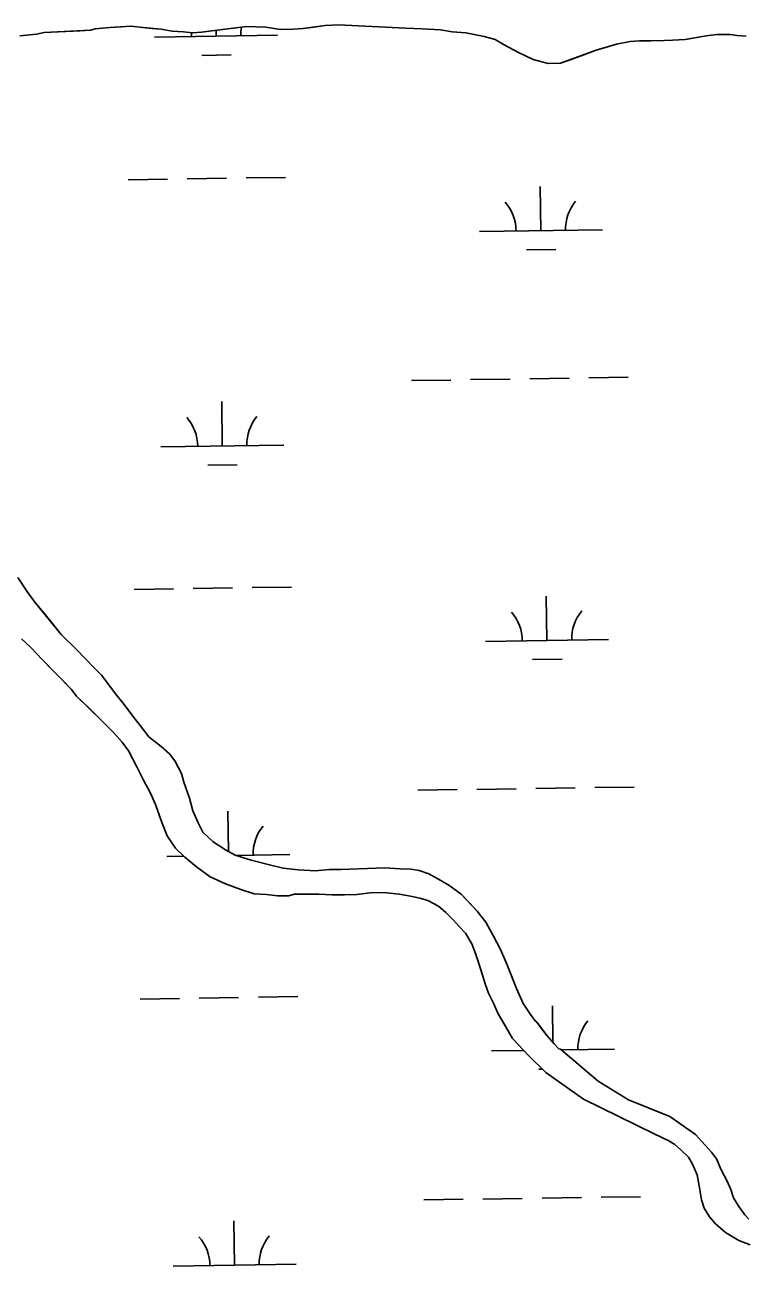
# Model space of a CAD drawing. Extents: x 3807117 to 3845308, y 337856 to 363736.
# Drawn here: x 3832590 to 3833175, y 358985 to 359993 of the extents above; entities that cross this region are included whole.
import ezdxf

# ---------------------------------------------------------------- set-up
doc = ezdxf.new("R2010")
doc.units = 0
doc.layers.add('V-TOPO-SHOR', color=7, linetype='Continuous')
doc.layers.add('V-WETL-SWMP', color=7, linetype='Continuous')

msp = doc.modelspace()

# ---------------------------------------------------------------- linework, layer by layer
at = {"layer": 'V-TOPO-SHOR'}
for points in [[(3832899.2, 359990.8), (3832844.6, 359993.4), (3832833.9, 359992.9), (3832824.8, 359991.6), (3832816.1, 359990.3), (3832807.8, 359989.8), (3832797.5, 359989.7), (3832785.6, 359991.5), (3832770.2, 359992.1), (3832757.1, 359990.4), (3832744.1, 359988.7), (3832733.4, 359987.4), (3832726.3, 359986.9), (3832718.8, 359987.6), (3832709.7, 359988.3), (3832700.6, 359989.8), (3832693, 359990.5), (3832685.9, 359991.2), (3832676, 359992.3), (3832668.1, 359991.8), (3832659, 359991.3), (3832647.1, 359990), (3832643.2, 359989.1), (3832634.5, 359988.6), (3832605.6, 359987.1), (3832599.3, 359985.9), (3832585.9, 359984.5)], [(3833175.9, 359984.1), (3833168.8, 359984.8), (3833162.9, 359985.5), (3833152.2, 359985.4), (3833143.5, 359984.5), (3833136, 359983.2), (3833126.5, 359981.5), (3833116.2, 359981), (3833109.5, 359980.6), (3833098.4, 359980.4), (3833089.3, 359980.3), (3833081.8, 359979.8), (3833070.7, 359977.7), (3833062.4, 359975.3), (3833054.2, 359972.8), (3833041.9, 359968.3), (3833032.9, 359965), (3833025, 359962.2), (3833015.1, 359962.1), (3833002.8, 359965.1), (3832990.9, 359970.9), (3832979.3, 359977.1), (3832972.1, 359981.4), (3832963, 359984), (3832948.3, 359987), (3832937.2, 359987.7), (3832927.7, 359989.2), (3832912.7, 359990.2), (3832899.2, 359990.8)], [(3832584.2, 359544.6), (3832591.4, 359533.6), (3832597.9, 359524.6), (3832606.3, 359514.5), (3832613.1, 359506.3), (3832619.5, 359498.4), (3832631.9, 359486.3), (3832639, 359478.9), (3832645.8, 359471.5), (3832652.2, 359465.3), (3832659, 359456.3), (3832664.6, 359448.8), (3832670.6, 359441.4), (3832677.5, 359432), (3832683.5, 359424.6), (3832690.7, 359415.2), (3832700.6, 359407.4), (3832707.4, 359401.5)], [(3832999.1, 359156.6), (3832986, 359170.2), (3832979.5, 359181.6), (3832974.3, 359191), (3832970.6, 359198.9), (3832966.6, 359207.1), (3832964.1, 359213.8), (3832961.7, 359221.7), (3832958.8, 359231.1), (3832956, 359239.4), (3832953.1, 359247.2), (3832947.9, 359255.8), (3832942.7, 359261.3), (3832938.3, 359266.4), (3832931.9, 359272.6), (3832925.9, 359277.7), (3832917.2, 359282.3), (3832910.8, 359284.2), (3832904.5, 359285.7), (3832894.2, 359287.6), (3832883.6, 359288.7), (3832872.9, 359288.9), (3832859.5, 359287.2), (3832849.6, 359287.1), (3832839.4, 359287), (3832828.7, 359287.6), (3832816.1, 359287.5), (3832809, 359287.4), (3832804.2, 359286.2), (3832795.2, 359286.1), (3832786.1, 359287.2), (3832776.2, 359287.8), (3832765.5, 359291.3), (3832752.8, 359295.9), (3832740.5, 359301.6), (3832729.4, 359309.8), (3832719.8, 359317.6), (3832712.2, 359325), (3832705.4, 359334.8), (3832700.9, 359346.6), (3832696, 359360.4), (3832691.6, 359370.2), (3832686.3, 359380), (3832680.7, 359391.4), (3832674.2, 359403.9), (3832669, 359411), (3832661.8, 359418.8), (3832652.2, 359428.5), (3832642.7, 359437.9), (3832631.9, 359448.4), (3832627.5, 359453.9), (3832619.9, 359461.7), (3832612.3, 359469.5), (3832604.3, 359477.7), (3832594.7, 359487.9), (3832587.2, 359494.9)], [(3832707.4, 359401.5), (3832711.8, 359395.7), (3832717.1, 359385.5), (3832719.1, 359378.4), (3832723.6, 359365.4), (3832726.5, 359355.2), (3832730.6, 359345.4), (3832734.6, 359337.9), (3832743, 359330.1), (3832752.9, 359323.5), (3832760.8, 359319.2), (3832773.9, 359315.1), (3832788.6, 359311.3), (3832799.7, 359308.6), (3832811.9, 359307.2), (3832826.1, 359306.6), (3832837.2, 359307.5), (3832847, 359307.6), (3832882.5, 359308.8), (3832894.8, 359308.1), (3832903.5, 359307.8), (3832910.2, 359306.7), (3832918.1, 359304.1), (3832926.1, 359299.8), (3832934.4, 359294.8), (3832944.4, 359287.4), (3832950.8, 359280.7), (3832957.5, 359273.7), (3832964.4, 359264.7), (3832970.8, 359253.3), (3832976, 359243.1), (3832980.9, 359232.1), (3832985.4, 359221.1), (3832989.4, 359210.9), (3832994.7, 359198.7), (3833000.7, 359189.7), (3833004.3, 359185), (3833005.9, 359183.5), (3833009.5, 359178.8), (3833014.3, 359172.5), (3833019.9, 359165.9), (3833023.9, 359162), (3833025.1, 359161.6), (3833027.1, 359160)], [(3833100.7, 359093.3), (3833071.9, 359107.2), (3833043.7, 359121.2), (3833013.3, 359142.8), (3832999.1, 359156.6)], [(3833027.1, 359160), (3833055.6, 359135.8), (3833080.3, 359120.4), (3833113.9, 359106.9)], [(3833113.9, 359106.9), (3833134.9, 359092.4), (3833147.7, 359078.1), (3833152, 359072.5), (3833155.8, 359063.7), (3833160.2, 359055), (3833163.5, 359047.8), (3833165.7, 359041), (3833170, 359033.8), (3833174.9, 359027.2), (3833178.1, 359023.6)], [(3833179.1, 359002.8), (3833170.1, 359006.2), (3833159.1, 359012.8), (3833151.1, 359019.9), (3833146.3, 359025.5), (3833141.9, 359032.7), (3833139.7, 359039.4), (3833137.9, 359050.8), (3833136.1, 359059.6), (3833132.3, 359068.4), (3833129, 359074.1), (3833122.6, 359080.2), (3833117.9, 359084.2), (3833113.1, 359087.2), (3833100.7, 359093.3)]]:
    msp.add_lwpolyline(points, dxfattribs=at)
at = {"layer": 'V-WETL-SWMP'}
for p, q in [((3832599.3, 359985.9), (3832605.6, 359987.1)), ((3832605.6, 359987.1), (3832643.2, 359989.1)), ((3832643.2, 359989.1), (3832647.1, 359990)), ((3832647.1, 359990), (3832659, 359991.3)), ((3832659, 359991.3), (3832676, 359992.3)), ((3832676, 359992.3), (3832685.9, 359991.2)), ((3832685.9, 359991.2), (3832700.6, 359989.8)), ((3832700.6, 359989.8), (3832709.7, 359988.3)), ((3832709.7, 359988.3), (3832718.8, 359987.6)), ((3832718.8, 359987.6), (3832726.3, 359986.9)), ((3832726.3, 359986.9), (3832733.4, 359987.4)), ((3832733.4, 359987.4), (3832744.1, 359988.7)), ((3832744.1, 359988.7), (3832770.2, 359992.1)), ((3832745.3, 359984.1), (3832745.3, 359988.8)), ((3832770.2, 359992.1), (3832785.6, 359991.5)), ((3832785.6, 359991.5), (3832797.5, 359989.7)), ((3832797.5, 359989.7), (3832807.8, 359989.8)), ((3832807.8, 359989.8), (3832816.1, 359990.3)), ((3832816.1, 359990.3), (3832833.9, 359992.9)), ((3832833.9, 359992.9), (3832844.6, 359993.4)), ((3832844.6, 359993.4), (3832899.2, 359990.8)), ((3832899.2, 359990.8), (3832912.7, 359990.2)), ((3832912.7, 359990.2), (3832927.7, 359989.2)), ((3832927.7, 359989.2), (3832937.2, 359987.7)), ((3832937.2, 359987.7), (3832948.3, 359987)), ((3832948.3, 359987), (3832963, 359984)), ((3832585.9, 359984.5), (3832599.3, 359985.9)), ((3832695.3, 359983.4), (3832795.3, 359984.9)), ((3832963, 359984), (3832972.1, 359981.4)), ((3832972.1, 359981.4), (3832979.3, 359977.1)), ((3832979.3, 359977.1), (3832990.9, 359970.9)), ((3833054.2, 359972.8), (3833070.7, 359977.7)), ((3833070.7, 359977.7), (3833081.8, 359979.8)), ((3833081.8, 359979.8), (3833089.3, 359980.3)), ((3833089.3, 359980.3), (3833109.5, 359980.6)), ((3833109.5, 359980.6), (3833116.2, 359981)), ((3833116.2, 359981), (3833126.5, 359981.5)), ((3833126.5, 359981.5), (3833143.5, 359984.5)), ((3833143.5, 359984.5), (3833152.2, 359985.4)), ((3833152.2, 359985.4), (3833162.9, 359985.5)), ((3833162.9, 359985.5), (3833168.8, 359984.8)), ((3833168.8, 359984.8), (3833175.9, 359984.1)), ((3832733.6, 359968.5), (3832757.6, 359968.9)), ((3832990.9, 359970.9), (3833002.8, 359965.1)), ((3833025, 359962.2), (3833054.2, 359972.8)), ((3833002.8, 359965.1), (3833015.1, 359962.1)), ((3833015.1, 359962.1), (3833025, 359962.2)), ((3832673.7, 359867.6), (3832705.7, 359868.1)), ((3832721.7, 359868.3), (3832753.7, 359868.8)), ((3832769.7, 359869.1), (3832801.6, 359869.5)), ((3833009.2, 359826.2), (3833008.6, 359862.2)), ((3832959.2, 359825.5), (3833059.2, 359827)), ((3832997.4, 359810.6), (3833021.4, 359811)), ((3832904.1, 359704.5), (3832936.1, 359705)), ((3832952.1, 359705.3), (3832984.1, 359705.7)), ((3833000.1, 359706), (3833032.1, 359706.5)), ((3833048.1, 359706.7), (3833080.1, 359707.2)), ((3832750.3, 359651.5), (3832749.8, 359687.5)), ((3832700.3, 359650.7), (3832800.3, 359652.2)), ((3832738.6, 359635.9), (3832762.5, 359636.2)), ((3832591.4, 359533.6), (3832584.2, 359544.6)), ((3832597.9, 359524.6), (3832591.4, 359533.6)), ((3832678.6, 359535), (3832710.6, 359535.5)), ((3832726.6, 359535.7), (3832758.6, 359536.2)), ((3832774.6, 359536.4), (3832806.6, 359536.9)), ((3832619.5, 359498.4), (3832597.9, 359524.6)), ((3833014.1, 359493.6), (3833013.6, 359529.6)), ((3832587.2, 359494.9), (3832594.7, 359487.9)), ((3832631.9, 359486.3), (3832619.5, 359498.4)), ((3832964.2, 359492.8), (3833064.1, 359494.3)), ((3832594.7, 359487.9), (3832604.3, 359477.7)), ((3832639, 359478.9), (3832631.9, 359486.3)), ((3832604.3, 359477.7), (3832627.5, 359453.9)), ((3832645.8, 359471.5), (3832639, 359478.9)), ((3833002.4, 359478), (3833026.4, 359478.3)), ((3832652.2, 359465.3), (3832645.8, 359471.5)), ((3832664.6, 359448.8), (3832652.2, 359465.3)), ((3832627.5, 359453.9), (3832631.9, 359448.4)), ((3832631.9, 359448.4), (3832652.2, 359428.5)), ((3832670.6, 359441.4), (3832664.6, 359448.8)), ((3832677.5, 359432), (3832670.6, 359441.4)), ((3832652.2, 359428.5), (3832661.8, 359418.8)), ((3832683.5, 359424.6), (3832677.5, 359432)), ((3832690.7, 359415.2), (3832683.5, 359424.6)), ((3832661.8, 359418.8), (3832669, 359411)), ((3832700.6, 359407.4), (3832690.7, 359415.2)), ((3832669, 359411), (3832674.2, 359403.9)), ((3832674.2, 359403.9), (3832680.7, 359391.4)), ((3832707.4, 359401.5), (3832700.6, 359407.4)), ((3832711.8, 359395.7), (3832707.4, 359401.5)), ((3832717.1, 359385.5), (3832711.8, 359395.7)), ((3832680.7, 359391.4), (3832686.3, 359380)), ((3832719.1, 359378.4), (3832717.1, 359385.5)), ((3832686.3, 359380), (3832691.6, 359370.2)), ((3832723.6, 359365.4), (3832719.1, 359378.4)), ((3832909.1, 359371.9), (3832941.1, 359372.4)), ((3832957.1, 359372.6), (3832989.1, 359373.1)), ((3833005.1, 359373.3), (3833037.1, 359373.8)), ((3833053.1, 359374.1), (3833085.1, 359374.5)), ((3832691.6, 359370.2), (3832696, 359360.4)), ((3832726.5, 359355.2), (3832723.6, 359365.4)), ((3832696, 359360.4), (3832700.9, 359346.6)), ((3832730.6, 359345.4), (3832726.5, 359355.2)), ((3832755.3, 359322.2), (3832754.8, 359354.9)), ((3832700.9, 359346.6), (3832705.4, 359334.8)), ((3832734.6, 359337.9), (3832730.6, 359345.4)), ((3832705.4, 359334.8), (3832712.2, 359325)), ((3832743, 359330.1), (3832734.6, 359337.9)), ((3832712.2, 359325), (3832719.8, 359317.6)), ((3832752.9, 359323.5), (3832743, 359330.1)), ((3832760.8, 359319.2), (3832752.9, 359323.5)), ((3832705.3, 359318.1), (3832719.1, 359318.3)), ((3832719.8, 359317.6), (3832729.4, 359309.8)), ((3832773.9, 359315.1), (3832760.8, 359319.2)), ((3832761.8, 359319), (3832805.3, 359319.6)), ((3832788.6, 359311.3), (3832773.9, 359315.1)), ((3832729.4, 359309.8), (3832740.5, 359301.6)), ((3832740.5, 359301.6), (3832752.8, 359295.9)), ((3832799.7, 359308.6), (3832788.6, 359311.3)), ((3832811.9, 359307.2), (3832799.7, 359308.6)), ((3832826.1, 359306.6), (3832811.9, 359307.2)), ((3832837.2, 359307.5), (3832826.1, 359306.6)), ((3832847, 359307.6), (3832837.2, 359307.5)), ((3832882.5, 359308.8), (3832847, 359307.6)), ((3832894.8, 359308.1), (3832882.5, 359308.8)), ((3832903.5, 359307.8), (3832894.8, 359308.1)), ((3832910.2, 359306.7), (3832903.5, 359307.8)), ((3832918.1, 359304.1), (3832910.2, 359306.7)), ((3832926.1, 359299.8), (3832918.1, 359304.1)), ((3832752.8, 359295.9), (3832765.5, 359291.3)), ((3832765.5, 359291.3), (3832776.2, 359287.8)), ((3832934.4, 359294.8), (3832926.1, 359299.8)), ((3832944.4, 359287.4), (3832934.4, 359294.8)), ((3832776.2, 359287.8), (3832786.1, 359287.2)), ((3832786.1, 359287.2), (3832795.2, 359286.1)), ((3832795.2, 359286.1), (3832804.2, 359286.2)), ((3832804.2, 359286.2), (3832809, 359287.4)), ((3832809, 359287.4), (3832828.7, 359287.6)), ((3832828.7, 359287.6), (3832839.4, 359287)), ((3832839.4, 359287), (3832859.5, 359287.2)), ((3832859.5, 359287.2), (3832872.9, 359288.9)), ((3832872.9, 359288.9), (3832883.6, 359288.7)), ((3832883.6, 359288.7), (3832894.2, 359287.6)), ((3832894.2, 359287.6), (3832904.5, 359285.7)), ((3832904.5, 359285.7), (3832910.8, 359284.2)), ((3832910.8, 359284.2), (3832917.2, 359282.3)), ((3832917.2, 359282.3), (3832925.9, 359277.7)), ((3832957.5, 359273.7), (3832944.4, 359287.4)), ((3832925.9, 359277.7), (3832931.9, 359272.6)), ((3832931.9, 359272.6), (3832938.3, 359266.4)), ((3832964.4, 359264.7), (3832957.5, 359273.7)), ((3832938.3, 359266.4), (3832942.7, 359261.3)), ((3832942.7, 359261.3), (3832947.9, 359255.8)), ((3832970.8, 359253.3), (3832964.4, 359264.7)), ((3832947.9, 359255.8), (3832953.1, 359247.2)), ((3832976, 359243.1), (3832970.8, 359253.3)), ((3832953.1, 359247.2), (3832956, 359239.4)), ((3832980.9, 359232.1), (3832976, 359243.1)), ((3832956, 359239.4), (3832958.8, 359231.1)), ((3832958.8, 359231.1), (3832964.1, 359213.8)), ((3832989.4, 359210.9), (3832980.9, 359232.1)), ((3832964.1, 359213.8), (3832966.6, 359207.1)), ((3832994.7, 359198.7), (3832989.4, 359210.9)), ((3832683.6, 359202.3), (3832715.6, 359202.8)), ((3832731.6, 359203.1), (3832763.6, 359203.5)), ((3832779.6, 359203.8), (3832811.6, 359204.3)), ((3832966.6, 359207.1), (3832970.6, 359198.9)), ((3832970.6, 359198.9), (3832974.3, 359191)), ((3832974.3, 359191), (3832986, 359170.2)), ((3833000.7, 359189.7), (3832994.7, 359198.7)), ((3833019, 359166.9), (3833018.6, 359196.9)), ((3833004.3, 359185), (3833000.7, 359189.7)), ((3833005.9, 359183.5), (3833004.3, 359185)), ((3833014.3, 359172.5), (3833005.9, 359183.5)), ((3833019.9, 359165.9), (3833014.3, 359172.5)), ((3832969.1, 359160.2), (3832995.3, 359160.6)), ((3832986, 359170.2), (3832999.1, 359156.6)), ((3833023.9, 359162), (3833019.9, 359165.9)), ((3833025.1, 359161.6), (3833023.9, 359162)), ((3833027.1, 359160), (3833025.1, 359161.6)), ((3833025.8, 359161), (3833069.1, 359161.7)), ((3832999.1, 359156.6), (3833013.3, 359142.8)), ((3833055.6, 359135.8), (3833027.1, 359160)), ((3833007.4, 359145.3), (3833010.6, 359145.4)), ((3833013.3, 359142.8), (3833043.7, 359121.2)), ((3833080.3, 359120.4), (3833055.6, 359135.8)), ((3833043.7, 359121.2), (3833071.9, 359107.2)), ((3833113.9, 359106.9), (3833080.3, 359120.4)), ((3833071.9, 359107.2), (3833100.7, 359093.3)), ((3833134.9, 359092.4), (3833113.9, 359106.9)), ((3833100.7, 359093.3), (3833113.1, 359087.2)), ((3833147.7, 359078.1), (3833134.9, 359092.4)), ((3833113.1, 359087.2), (3833117.9, 359084.2)), ((3833117.9, 359084.2), (3833122.6, 359080.2)), ((3833122.6, 359080.2), (3833129, 359074)), ((3833129, 359074), (3833132.3, 359068.4)), ((3833152, 359072.5), (3833147.7, 359078.1)), ((3833155.8, 359063.7), (3833152, 359072.5)), ((3833132.3, 359068.4), (3833136.1, 359059.6)), ((3833136.1, 359059.6), (3833137.9, 359050.8)), ((3833160.2, 359055), (3833155.8, 359063.7)), ((3833137.9, 359050.8), (3833139.7, 359039.4)), ((3833163.5, 359047.8), (3833160.2, 359055)), ((3832914.1, 359039.3), (3832946.1, 359039.8)), ((3832962.1, 359040), (3832994.1, 359040.5)), ((3833010.1, 359040.7), (3833042.1, 359041.2)), ((3833058.1, 359041.4), (3833090.1, 359041.9)), ((3833139.7, 359039.4), (3833141.9, 359032.7)), ((3833165.7, 359041), (3833163.5, 359047.8)), ((3833170, 359033.8), (3833165.7, 359041)), ((3833141.9, 359032.7), (3833146.3, 359025.5)), ((3833174.9, 359027.2), (3833170, 359033.8)), ((3832760.3, 358986.2), (3832759.7, 359022.2)), ((3833146.3, 359025.5), (3833151.1, 359019.9)), ((3833151.1, 359019.9), (3833159.1, 359012.8)), ((3833178.1, 359023.6), (3833174.9, 359027.2)), ((3833159.1, 359012.8), (3833170.1, 359006.2)), ((3833170.1, 359006.2), (3833179.1, 359002.8)), ((3832710.3, 358985.5), (3832810.3, 358987))]:
    msp.add_line(p, q, dxfattribs=at)
for centre, start, end in [((3832690.1, 359983.8), 0.0865, 5.2549), ((3832800.6, 359985.4), 169.9726, 181.6302), ((3832953.9, 359825.9), 0.0865, 41.6302), ((3833064.4, 359827.5), 140.0865, 181.6302), ((3832695.1, 359651.1), 0.0865, 41.6302), ((3832805.5, 359652.8), 140.0865, 181.6302), ((3832958.9, 359493.2), 0.0865, 41.6302), ((3833069.4, 359494.9), 140.0865, 181.6302), ((3832810.5, 359320.2), 140.0865, 181.6302), ((3833074.4, 359162.2), 140.0865, 181.6302), ((3832705, 358985.9), 0.0865, 41.6302), ((3832815.5, 358987.5), 140.0865, 181.6302)]:
    msp.add_arc(centre, 35.2, start, end, dxfattribs=at)

doc.saveas('drawing.dxf')
